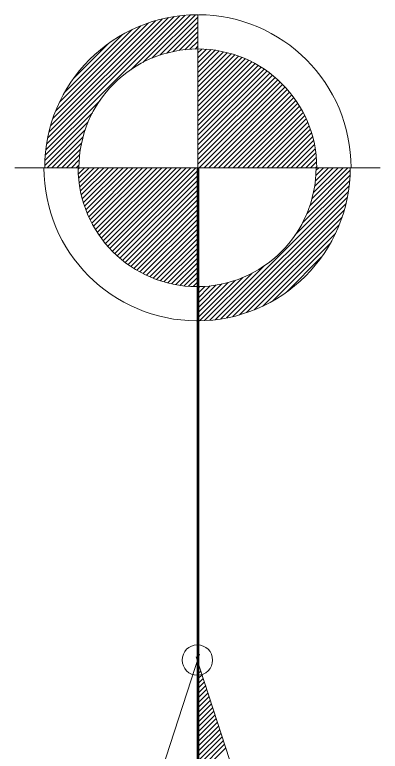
# Model space of a CAD drawing. Extents: x 2363427 to 2368559, y 6957299 to 6980140.
# Drawn here: x 2363631.9 to 2363665.5, y 6979641 to 6979708.8 of the extents above; entities that cross this region are included whole.
import ezdxf

# ---------------------------------------------------------------- set-up
doc = ezdxf.new("R2010")
doc.units = 0
doc.header["$LTSCALE"] = 5.6
doc.header["$PDMODE"] = 32
doc.header["$PDSIZE"] = 2.8
doc.layers.add('1', color=7, linetype='Continuous', lineweight=13)

msp = doc.modelspace()

# ---------------------------------------------------------------- linework, layer by layer
at = {"layer": '1'}
for p, q in [((2363634.726, 6979696.394), (2363647.052, 6979708.722)), ((2363634.796, 6979696.91), (2363646.537, 6979708.65)), ((2363634.894, 6979697.453), (2363645.996, 6979708.556)), ((2363635.017, 6979698.02), (2363645.427, 6979708.429)), ((2363635.176, 6979698.625), (2363644.82, 6979708.272)), ((2363642.534, 6979703.757), (2363647.549, 6979708.772)), ((2363643.659, 6979704.435), (2363648.028, 6979708.805)), ((2363644.492, 6979704.822), (2363648.487, 6979708.818)), ((2363645.207, 6979705.094), (2363648.711, 6979708.599)), ((2363645.846, 6979705.287), (2363648.711, 6979708.151)), ((2363648.712, 6979708.821), (2363648.712, 6979705.672)), ((2363635.377, 6979699.275), (2363644.172, 6979708.067)), ((2363635.636, 6979699.977), (2363643.468, 6979707.809)), ((2363646.434, 6979705.429), (2363648.711, 6979707.706)), ((2363635.99, 6979700.774), (2363642.672, 6979707.462)), ((2363636.471, 6979701.702), (2363641.75, 6979706.979)), ((2363646.982, 6979705.532), (2363648.712, 6979707.262)), ((2363647.497, 6979705.602), (2363648.712, 6979706.816)), ((2363637.268, 6979702.943), (2363640.5, 6979706.178)), ((2363647.985, 6979705.644), (2363648.71, 6979706.372)), ((2363648.454, 6979705.665), (2363648.713, 6979705.924)), ((2363648.71, 6979703.52), (2363650.682, 6979705.489)), ((2363648.711, 6979705.302), (2363649.072, 6979705.663)), ((2363648.712, 6979704.856), (2363649.494, 6979705.639)), ((2363648.712, 6979704.411), (2363649.905, 6979705.602)), ((2363648.712, 6979703.966), (2363650.301, 6979705.555)), ((2363648.71, 6979700.402), (2363653.072, 6979704.762)), ((2363648.711, 6979702.628), (2363651.411, 6979705.33)), ((2363648.711, 6979702.186), (2363651.762, 6979705.237)), ((2363648.712, 6979701.738), (2363652.102, 6979705.13)), ((2363648.712, 6979701.293), (2363652.434, 6979705.017)), ((2363648.712, 6979700.848), (2363652.758, 6979704.896)), ((2363648.713, 6979703.075), (2363651.052, 6979705.415)), ((2363648.711, 6979699.511), (2363653.676, 6979704.476)), ((2363648.711, 6979699.067), (2363653.968, 6979704.322)), ((2363648.712, 6979698.622), (2363654.253, 6979704.162)), ((2363648.713, 6979699.958), (2363653.379, 6979704.623)), ((2363648.71, 6979697.284), (2363655.063, 6979703.637)), ((2363648.712, 6979698.175), (2363654.529, 6979703.994)), ((2363648.712, 6979697.732), (2363654.799, 6979703.818)), ((2363648.713, 6979696.841), (2363655.318, 6979703.448)), ((2363648.711, 6979696.394), (2363655.57, 6979703.253)), ((2363648.711, 6979695.95), (2363655.811, 6979703.05)), ((2363648.712, 6979695.503), (2363656.049, 6979702.84)), ((2363648.712, 6979695.058), (2363656.281, 6979702.628)), ((2363648.835, 6979694.737), (2363656.502, 6979702.404)), ((2363649.281, 6979694.737), (2363656.723, 6979702.178)), ((2363649.725, 6979694.735), (2363656.933, 6979701.943)), ((2363650.172, 6979694.737), (2363657.138, 6979701.702)), ((2363650.616, 6979694.736), (2363657.339, 6979701.456)), ((2363634.675, 6979695.897), (2363639.685, 6979700.909)), ((2363651.061, 6979694.736), (2363657.528, 6979701.203)), ((2363651.508, 6979694.736), (2363657.715, 6979700.943)), ((2363651.951, 6979694.737), (2363657.892, 6979700.676)), ((2363652.399, 6979694.737), (2363658.062, 6979700.401)), ((2363652.843, 6979694.735), (2363658.23, 6979700.12)), ((2363634.643, 6979695.421), (2363639.018, 6979699.796)), ((2363653.289, 6979694.737), (2363658.384, 6979699.832)), ((2363653.734, 6979694.736), (2363658.535, 6979699.537)), ((2363634.629, 6979694.962), (2363638.624, 6979698.959)), ((2363654.178, 6979694.737), (2363658.678, 6979699.235)), ((2363654.625, 6979694.736), (2363658.813, 6979698.923)), ((2363634.848, 6979694.737), (2363638.351, 6979698.237)), ((2363655.07, 6979694.736), (2363658.94, 6979698.605)), ((2363655.516, 6979694.737), (2363659.057, 6979698.278)), ((2363635.294, 6979694.736), (2363638.158, 6979697.599)), ((2363655.962, 6979694.735), (2363659.163, 6979697.94)), ((2363656.407, 6979694.737), (2363659.266, 6979697.595)), ((2363635.739, 6979694.737), (2363638.016, 6979697.012)), ((2363656.853, 6979694.736), (2363659.357, 6979697.238)), ((2363657.296, 6979694.737), (2363659.434, 6979696.871)), ((2363636.187, 6979694.736), (2363637.916, 6979696.465)), ((2363636.63, 6979694.736), (2363637.845, 6979695.951)), ((2363657.745, 6979694.736), (2363659.503, 6979696.496)), ((2363658.189, 6979694.736), (2363659.561, 6979696.108)), ((2363637.076, 6979694.737), (2363637.8, 6979695.462)), ((2363658.635, 6979694.737), (2363659.605, 6979695.706)), ((2363659.08, 6979694.735), (2363659.631, 6979695.289)), ((2363634.646, 6979694.736), (2363631.872, 6979694.735)), ((2363632.236, 6979694.736), (2363659.577, 6979694.736)), ((2363637.774, 6979694.737), (2363634.624, 6979694.736)), ((2363637.522, 6979694.735), (2363637.779, 6979694.993)), ((2363637.827, 6979694.735), (2363637.706, 6979694.616)), ((2363638.273, 6979694.737), (2363637.72, 6979694.185)), ((2363638.716, 6979694.736), (2363637.746, 6979693.767)), ((2363665.116, 6979694.736), (2363637.774, 6979694.737)), ((2363639.164, 6979694.736), (2363637.789, 6979693.365)), ((2363639.608, 6979694.736), (2363637.848, 6979692.978)), ((2363640.053, 6979694.737), (2363637.918, 6979692.601)), ((2363640.499, 6979694.737), (2363637.994, 6979692.233)), ((2363640.945, 6979694.735), (2363638.086, 6979691.879)), ((2363641.391, 6979694.737), (2363638.187, 6979691.532)), ((2363641.836, 6979694.736), (2363638.294, 6979691.195)), ((2363642.282, 6979694.736), (2363638.412, 6979690.867)), ((2363642.727, 6979694.736), (2363638.538, 6979690.55)), ((2363643.173, 6979694.737), (2363638.671, 6979690.237)), ((2363643.617, 6979694.737), (2363638.816, 6979689.934)), ((2363644.062, 6979694.735), (2363638.966, 6979689.641)), ((2363644.509, 6979694.737), (2363639.123, 6979689.35)), ((2363644.953, 6979694.736), (2363639.287, 6979689.072)), ((2363645.398, 6979694.736), (2363639.458, 6979688.796)), ((2363645.845, 6979694.736), (2363639.636, 6979688.527)), ((2363646.288, 6979694.737), (2363639.824, 6979688.269)), ((2363646.736, 6979694.737), (2363640.013, 6979688.016)), ((2363647.179, 6979694.735), (2363640.214, 6979687.769)), ((2363647.625, 6979694.737), (2363640.419, 6979687.529)), ((2363648.071, 6979694.736), (2363640.629, 6979687.293)), ((2363648.516, 6979694.736), (2363640.847, 6979687.068)), ((2363648.64, 6979694.736), (2363648.54, 6979694.736)), ((2363648.71, 6979694.737), (2363648.811, 6979694.736)), ((2363662.501, 6979694.735), (2363659, 6979691.234)), ((2363662.056, 6979694.737), (2363659.194, 6979691.873)), ((2363661.611, 6979694.737), (2363659.334, 6979692.458)), ((2363661.164, 6979694.736), (2363659.436, 6979693.007)), ((2363660.72, 6979694.736), (2363659.505, 6979693.52)), ((2363659.524, 6979694.737), (2363659.646, 6979694.859)), ((2363660.274, 6979694.736), (2363659.549, 6979694.012)), ((2363659.829, 6979694.737), (2363659.572, 6979694.479)), ((2363659.577, 6979694.736), (2363662.727, 6979694.736)), ((2363662.704, 6979694.736), (2363665.481, 6979694.737)), ((2363648.64, 6979694.415), (2363641.069, 6979686.842)), ((2363648.64, 6979693.97), (2363641.301, 6979686.631)), ((2363662.708, 6979694.052), (2363658.333, 6979689.676)), ((2363662.722, 6979694.51), (2363658.726, 6979690.513)), ((2363648.64, 6979693.524), (2363641.54, 6979686.421)), ((2363662.677, 6979693.576), (2363657.665, 6979688.564)), ((2363648.641, 6979693.08), (2363641.781, 6979686.219)), ((2363648.64, 6979692.631), (2363642.033, 6979686.024)), ((2363662.626, 6979693.08), (2363650.3, 6979680.75)), ((2363662.555, 6979692.562), (2363650.814, 6979680.822)), ((2363648.64, 6979692.188), (2363642.289, 6979685.835)), ((2363662.458, 6979692.018), (2363651.355, 6979680.917)), ((2363648.64, 6979691.742), (2363642.552, 6979685.653)), ((2363648.64, 6979691.297), (2363642.823, 6979685.478)), ((2363662.335, 6979691.45), (2363651.923, 6979681.043)), ((2363648.64, 6979690.851), (2363643.1, 6979685.311)), ((2363662.175, 6979690.844), (2363652.53, 6979681.2)), ((2363648.639, 6979690.405), (2363643.384, 6979685.149)), ((2363648.641, 6979689.959), (2363643.676, 6979684.996)), ((2363661.973, 6979690.198), (2363653.178, 6979681.405)), ((2363648.64, 6979689.513), (2363643.974, 6979684.846)), ((2363661.714, 6979689.495), (2363653.882, 6979681.666)), ((2363648.64, 6979689.068), (2363644.28, 6979684.71)), ((2363648.64, 6979688.624), (2363644.593, 6979684.576)), ((2363661.362, 6979688.696), (2363654.677, 6979682.014)), ((2363648.64, 6979688.177), (2363644.916, 6979684.454)), ((2363648.64, 6979687.734), (2363645.248, 6979684.341)), ((2363648.639, 6979687.287), (2363645.587, 6979684.235)), ((2363660.88, 6979687.769), (2363655.602, 6979682.492)), ((2363648.641, 6979686.842), (2363645.938, 6979684.141)), ((2363660.084, 6979686.528), (2363656.848, 6979683.293)), ((2363648.64, 6979686.396), (2363646.3, 6979684.056)), ((2363648.64, 6979685.951), (2363646.67, 6979683.98)), ((2363648.64, 6979685.507), (2363647.052, 6979683.917)), ((2363654.814, 6979685.714), (2363649.801, 6979680.7)), ((2363648.64, 6979685.06), (2363647.447, 6979683.868)), ((2363648.64, 6979684.616), (2363647.855, 6979683.832)), ((2363652.86, 6979684.649), (2363648.865, 6979680.654)), ((2363653.694, 6979685.037), (2363649.323, 6979680.668)), ((2363648.639, 6979684.17), (2363648.276, 6979683.809)), ((2363651.505, 6979684.185), (2363648.64, 6979681.321)), ((2363650.917, 6979684.042), (2363648.64, 6979681.766)), ((2363650.368, 6979683.94), (2363648.64, 6979682.21)), ((2363649.855, 6979683.869), (2363648.64, 6979682.657)), ((2363649.363, 6979683.826), (2363648.64, 6979683.101)), ((2363648.898, 6979683.806), (2363648.64, 6979683.547)), ((2363648.64, 6979680.65), (2363648.64, 6979683.8)), ((2363652.143, 6979684.377), (2363648.641, 6979680.873)), ((2363648.75, 6979648.627), (2363648.883, 6979648.758)), ((2363648.751, 6979649.072), (2363648.772, 6979649.095)), ((2363648.75, 6979648.181), (2363648.992, 6979648.423)), ((2363648.75, 6979647.735), (2363649.1, 6979648.086)), ((2363648.749, 6979647.288), (2363649.21, 6979647.747)), ((2363648.751, 6979646.844), (2363649.318, 6979647.412)), ((2363648.749, 6979646.397), (2363649.428, 6979647.075)), ((2363648.749, 6979645.954), (2363649.536, 6979646.739)), ((2363648.749, 6979645.062), (2363649.755, 6979646.067)), ((2363648.75, 6979645.507), (2363649.646, 6979646.405)), ((2363648.749, 6979644.614), (2363649.863, 6979645.73)), ((2363648.749, 6979644.171), (2363649.973, 6979645.394)), ((2363648.748, 6979643.724), (2363650.081, 6979645.057)), ((2363648.749, 6979643.28), (2363650.192, 6979644.722)), ((2363648.748, 6979642.833), (2363650.301, 6979644.384)), ((2363648.749, 6979642.387), (2363650.408, 6979644.049)), ((2363648.746, 6979641.497), (2363650.626, 6979643.375)), ((2363648.749, 6979641.943), (2363650.518, 6979643.711)), ((2363648.748, 6979640.604), (2363650.844, 6979642.702)), ((2363648.749, 6979641.052), (2363650.737, 6979643.04)), ((2363648.748, 6979640.16), (2363650.955, 6979642.365)), ((2363648.748, 6979639.713), (2363651.063, 6979642.03)), ((2363648.746, 6979639.269), (2363651.172, 6979641.693)), ((2363648.749, 6979638.822), (2363651.281, 6979641.359))]:
    msp.add_line(p, q, dxfattribs=at)
at = {"layer": '1', "lineweight": 53}
msp.add_line((2363648.712, 6979694.766), (2363648.712, 6979525.565), dxfattribs=at)
at = {"layer": '1'}
for points in [[(2363659.649, 6979694.735), (2363648.71, 6979694.737), (2363648.712, 6979705.672)], [(2363637.703, 6979694.737), (2363648.64, 6979694.736), (2363648.64, 6979683.8)]]:
    msp.add_lwpolyline(points, dxfattribs=at)
for points in [[(2363648.859, 6979649.981), (2363637.674, 6979615.48), (2363637.675, 6979506.382), (2363648.711, 6979525.966), (2363648.672, 6979649.412)], [(2363648.566, 6979649.736), (2363659.748, 6979615.234), (2363659.748, 6979506.137), (2363648.71, 6979525.717), (2363648.75, 6979649.167)]]:
    msp.add_lwpolyline(points, close=True, dxfattribs=at)
for centre, radius, start, end in [((2363648.711, 6979694.737), 14.086, 90, 180), ((2363648.711, 6979694.737), 14.086, 0, 89.81496), ((2363648.711, 6979694.737), 10.937, 90, 180), ((2363648.711, 6979694.737), 10.937, 0, 90), ((2363648.64, 6979694.737), 14.086, 180, 269.81496), ((2363648.64, 6979694.737), 10.937, 180, 270), ((2363648.64, 6979694.737), 14.086, 270, 0), ((2363648.64, 6979694.737), 10.937, 270, 0)]:
    msp.add_arc(centre, radius, start, end, dxfattribs=at)
msp.add_point((2363648.665, 6979649.43), dxfattribs=at)

doc.saveas('drawing.dxf')
